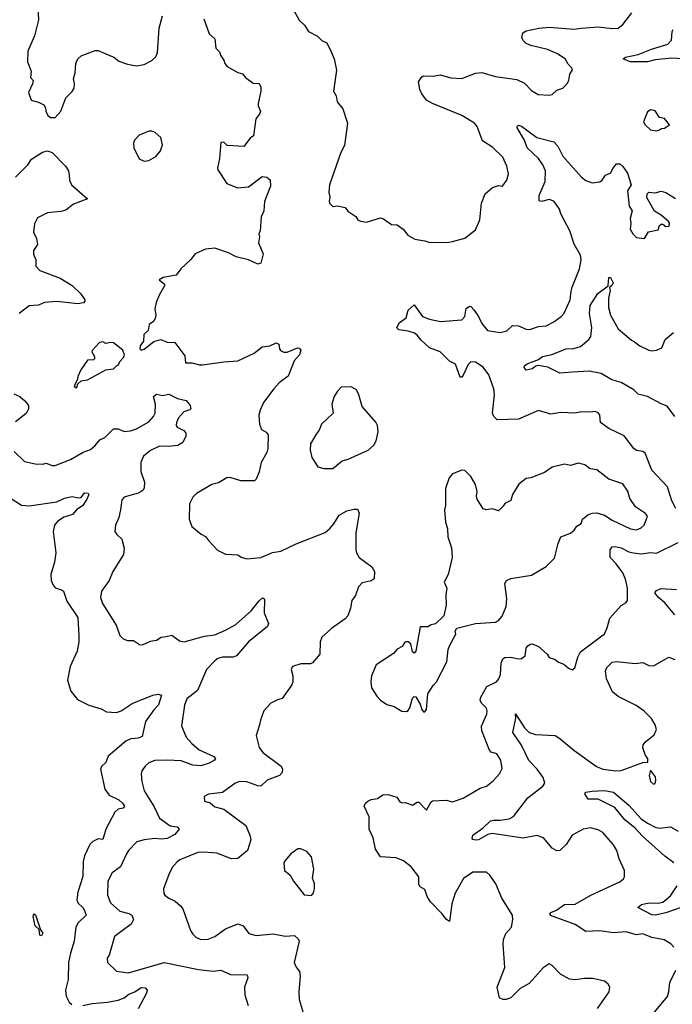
# Model space of a CAD drawing. Extents: x 2056909 to 2160450, y 827444 to 1016825.
# Tile 328 of 501: x 2075963 to 2080218, y 949413 to 955830. Entities that reach past the tile are written whole.
import ezdxf

# ---------------------------------------------------------------- set-up
doc = ezdxf.new("R2010")
doc.units = 0

msp = doc.modelspace()

# ---------------------------------------------------------------- linework, layer by layer
at = {"layer": '0CON10XD'}
for points in [[(2076082.5, 955915), (2076085, 955830), (2076060, 955725), (2076016.7, 955625), (2076013.3, 955555), (2076038.8, 955495), (2076033, 955453), (2076050, 955435), (2076047.7, 955412.3), (2076020, 955355), (2076037.5, 955305), (2076085, 955292.5), (2076120, 955275), (2076132.5, 955255), (2076133.3, 955235), (2076146.7, 955205), (2076165, 955192), (2076195, 955192), (2076232, 955235), (2076265, 955320), (2076305, 955361.2), (2076318, 955385), (2076320, 955415), (2076313.3, 955445), (2076324.5, 955484.5), (2076328.6, 955545), (2076342.5, 955575), (2076365, 955595.7), (2076455, 955629.4), (2076475, 955629.4), (2076525, 955608.8), (2076577.5, 955585), (2076610.5, 955560.5), (2076665, 955541.2), (2076725, 955530), (2076775, 955538), (2076825, 955563.8), (2076851.2, 955588.8), (2076862.5, 955615), (2076872.5, 955775), (2076894.5, 955855)], [(2077747.5, 955895), (2077785, 955827.5), (2077820, 955795), (2077845, 955753.3), (2077905, 955722), (2077933.8, 955695), (2077965, 955680), (2077995.6, 955615.6), (2078014.2, 955575), (2078028.8, 955501.2), (2078010, 955365), (2078026.7, 955335), (2078033.8, 955295), (2078069.5, 955249.5), (2078100, 955155), (2078080.5, 955009.5), (2078055.8, 954965), (2077982.5, 954755), (2077978, 954705), (2077986.2, 954675), (2077981.2, 954645), (2077985, 954632.5), (2078005, 954612.5), (2078035, 954617.5), (2078085, 954606.7), (2078101.7, 954581.7), (2078155, 954547.5), (2078167.5, 954525), (2078185, 954516.7), (2078225, 954510), (2078315, 954538.8), (2078335, 954533.3), (2078386.4, 954496.4), (2078425, 954493.3), (2078464.2, 954464.2), (2078493.3, 954425), (2078539.5, 954399.5), (2078605, 954390), (2078637.7, 954377.7)], [(2078637.7, 954377.7), (2078760.7, 954380.7), (2078785, 954383.8), (2078865, 954406.7), (2078935, 954460), (2078963.8, 954525), (2078974, 954635), (2078996.7, 954695), (2079045, 954737.5), (2079085, 954750), (2079110, 954745), (2079138.8, 954785), (2079149.2, 954825), (2079139.2, 954875), (2079112, 954935), (2079048.3, 954998.3), (2078980, 955040), (2078946, 955135), (2078928, 955155), (2078845.4, 955205.4), (2078653.4, 955283.4), (2078615.4, 955305.4), (2078585, 955346), (2078571.5, 955375), (2078562.5, 955425), (2078585, 955458.8), (2078595, 955463.8), (2078657.9, 955462.1), (2078705, 955471.4), (2078775, 955451.5), (2078845, 955446.4), (2078935, 955482.5), (2078976.9, 955486.9), (2079065, 955460.9), (2079205, 955440), (2079255, 955415.8), (2079299.7, 955369.7), (2079342.7, 955342.7), (2079415, 955338), (2079435, 955342), (2079465, 955370), (2079503.3, 955385), (2079535, 955416.7), (2079544.1, 955435.9), (2079548.8, 955475), (2079566.4, 955503.6), (2079563.3, 955515), (2079539.5, 955539.5), (2079520, 955575), (2079465, 955608.9), (2079405, 955635.5), (2079295, 955662.7), (2079265, 955675.7), (2079245.8, 955695), (2079237.5, 955715), (2079242.5, 955745), (2079265, 955757.5), (2079347.5, 955775), (2079415, 955781.8), (2079575, 955768.5), (2079623.3, 955775), (2079735, 955784.5), (2079825, 955771.9), (2079865, 955775.7), (2079895, 955798), (2079954.5, 955875.5)], [(2077163.8, 955835), (2077198.3, 955738.3), (2077236, 955705), (2077242, 955645), (2077265, 955620), (2077273.9, 955593.9), (2077295, 955567.5), (2077301.2, 955545), (2077315, 955526.2), (2077385, 955486.2), (2077415, 955477.5), (2077435, 955453.3), (2077485, 955417.5), (2077523.6, 955413.6), (2077535, 955390), (2077535.8, 955365), (2077518, 955285), (2077518.8, 955268.8), (2077533.3, 955235), (2077526.7, 955215), (2077503.3, 955185), (2077487, 955073), (2077465, 955057.5), (2077425, 955004), (2077315, 955010), (2077295, 955032.5), (2077275, 955030), (2077266.7, 954925), (2077253.3, 954865), (2077255, 954852.5), (2077313, 954763), (2077383.6, 954733.6), (2077455, 954741.2), (2077545, 954808.8), (2077573.9, 954803.9), (2077596.1, 954786.1), (2077599.2, 954745), (2077560, 954645), (2077553.8, 954585), (2077536.7, 954545), (2077530, 954455), (2077523.3, 954435), (2077526.7, 954415), (2077520, 954375), (2077550, 954305), (2077535.9, 954244.1), (2077515, 954236.2), (2077455.5, 954265.5), (2077374.3, 954284.3), (2077325, 954310), (2077235, 954342), (2077175, 954333.8), (2077107.5, 954305), (2077076.7, 954265), (2077012.9, 954207.1), (2076984.4, 954165.6), (2076899.3, 954150.7), (2076872.5, 954135), (2076906.8, 954106.8), (2076908, 954095), (2076872.9, 954035), (2076853.7, 953986.3), (2076844.2, 953945), (2076850.8, 953905), (2076847.3, 953882.7), (2076835, 953863.3), (2076806.4, 953843.6), (2076800, 953805), (2076772.3, 953777.7), (2076770, 953735), (2076748.8, 953705), (2076747.5, 953685), (2076755, 953677.5), (2076775, 953683.8), (2076837.7, 953732.3), (2076883.9, 953746.1), (2076925, 953728.8), (2076975, 953726.2), (2077039.7, 953639.7), (2077045, 953592.9), (2077085, 953594.2), (2077135, 953580), (2077155, 953580.6), (2077295, 953600.4), (2077385, 953606.2), (2077492.8, 953657.2), (2077545, 953698.1), (2077594.2, 953705.8), (2077635, 953723.8), (2077653.3, 953715), (2077656.7, 953685), (2077663.3, 953675), (2077685, 953663.3), (2077707.3, 953662.7), (2077775, 953691.2), (2077785, 953688.8), (2077795.6, 953675.6), (2077788, 953645), (2077753.1, 953606.9), (2077712.6, 953507.4), (2077655, 953464), (2077620, 953425), (2077552.5, 953335), (2077530, 953285), (2077522.3, 953252.3), (2077526.2, 953195), (2077539.5, 953159.5), (2077571.1, 953141.1), (2077582.2, 953125), (2077581.1, 953035), (2077575, 953010), (2077537.1, 952945), (2077525, 952882.5), (2077505, 952836.7), (2077495, 952825.8), (2077475.8, 952824.2), (2077405, 952824), (2077335, 952845.7), (2077314.5, 952845.5), (2077258.7, 952811.3), (2077215, 952802), (2077115, 952742), (2077092.4, 952717.6), (2077069.2, 952675), (2077067.5, 952575), (2077085, 952527.5), (2077147, 952477), (2077175, 952462.5), (2077193.3, 952435), (2077253.2, 952373.2), (2077305, 952347.5), (2077385, 952343.3), (2077406.4, 952326.4), (2077445, 952316.7), (2077535, 952324.5), (2077611.9, 952358.1), (2077665, 952366.5), (2077765, 952414.4), (2077955, 952487.8), (2077986.1, 952513.9), (2078010.8, 952545), (2078045, 952602), (2078095, 952630), (2078140.7, 952639.3), (2078165, 952640), (2078176.4, 952613.6), (2078154.3, 952485), (2078154, 952375), (2078158.8, 952355), (2078176.1, 952326.1), (2078258.8, 952265), (2078276.2, 952235), (2078273.6, 952186.4), (2078255, 952174), (2078195, 952160), (2078171.2, 952135), (2078151.7, 952078.3), (2078127.5, 952045), (2078120.8, 951995), (2078102.9, 951945), (2078084.2, 951925), (2077995, 951863.3), (2077931.9, 951805), (2077921.4, 951775), (2077920, 951695), (2077871.5, 951638.5), (2077858.3, 951631.7), (2077795, 951632.5), (2077741.2, 951615), (2077732, 951595), (2077743.8, 951555), (2077744.2, 951515), (2077737.5, 951495), (2077675, 951406), (2077645, 951398.1), (2077601.2, 951375), (2077555.8, 951325), (2077532.5, 951265), (2077527.1, 951235), (2077504, 951165), (2077525, 951086.7), (2077548, 951055), (2077667.5, 950965), (2077677.1, 950945), (2077674.3, 950925), (2077658, 950905), (2077575.5, 950874.5), (2077535, 950835.8), (2077515, 950836.9), (2077445, 950862.7), (2077395, 950864.4), (2077365, 950853.1), (2077285.5, 950794.5), (2077195, 950783.3), (2077165, 950767.5), (2077167, 950737), (2077205, 950726.7), (2077235, 950701.2), (2077294.1, 950684.1), (2077437.8, 950577.8), (2077464.3, 950515), (2077470, 950485), (2077447.5, 950415), (2077385, 950364.2), (2077345, 950361.2), (2077249.1, 950399.1), (2077162.5, 950405), (2077125, 950403.1), (2077006.7, 950355), (2076989.1, 950340.9), (2076958, 950305), (2076935, 950260), (2076901.4, 950165), (2076902.5, 950135), (2076908.8, 950125), (2076935, 950104), (2076976.2, 950085), (2077012, 950055), (2077025.8, 950035), (2077075.8, 949895), (2077090.9, 949870.9), (2077111.3, 949851.3), (2077145, 949835.8), (2077193, 949837), (2077235, 949854.3), (2077303.9, 949906.1), (2077385, 949938), (2077420, 949925), (2077457.5, 949875), (2077505, 949862.5), (2077615, 949873.3), (2077693.2, 949856.8), (2077755, 949861.4), (2077779.1, 949839.1), (2077785.7, 949825), (2077752.2, 949685), (2077765, 949656.2), (2077787.6, 949627.6), (2077791.4, 949595), (2077782.5, 949495), (2077786.2, 949445), (2077823.8, 949315)], [(2080285, 955575.4), (2080215, 955579.2), (2080105, 955568.3), (2080055, 955554.8), (2079943.7, 955556.3), (2079897.5, 955575), (2079912.5, 955585), (2079995, 955602.5), (2080081.8, 955638.3), (2080188.2, 955671.8), (2080213, 955697), (2080216.8, 955753.2), (2080223.7, 955766.3)], [(2080115, 955106.7), (2080135, 955112.5), (2080148.3, 955121.7), (2080167, 955123), (2080200, 955145), (2080166.1, 955186.1), (2080135, 955192.5), (2080105, 955236.7), (2080078.3, 955241.7), (2080055, 955230), (2080030, 955165), (2080041.2, 955145), (2080075, 955112), (2080115, 955106.7)], [(2076775, 954908.8), (2076805, 954912), (2076851.7, 954938.3), (2076881.2, 954975), (2076893.8, 955015), (2076882.3, 955062.3), (2076845.8, 955095.8), (2076825, 955104.2), (2076805, 955104.2), (2076742.4, 955077.6), (2076712, 955045), (2076704.2, 955025), (2076708, 954995), (2076743, 954923), (2076775, 954908.8)], [(2080240.8, 952645), (2080215.6, 952695), (2080185.8, 952785), (2080083.8, 952895), (2080040, 953005), (2080026.2, 953016.2), (2079985, 953022.5), (2079968, 953035), (2079905, 953119.2), (2079803.3, 953166.7), (2079749.4, 953205), (2079745.3, 953255.3), (2079735, 953268.1), (2079715, 953277.8), (2079685, 953272.5), (2079625, 953274.4), (2079583.4, 953266.6), (2079490.9, 953270.9), (2079425, 953260), (2079345, 953284.2), (2079215, 953227.3), (2079075, 953222.5), (2079054.2, 953244.2), (2079045.8, 953265), (2079058.2, 953385), (2079054.5, 953425), (2079022.7, 953515), (2078985, 953565.5), (2078935, 953598.1), (2078905, 953600.8), (2078886.6, 953583.4), (2078855, 953513.3), (2078845, 953501.2), (2078835, 953500), (2078804.2, 953585), (2078764.7, 953604.7), (2078703.8, 953665), (2078635, 953690.8), (2078581.3, 953741.3), (2078554.2, 953775), (2078536.3, 953786.3), (2078495, 953801.1), (2078435, 953810), (2078421.7, 953821.7), (2078438, 953855), (2078482.9, 953887.1), (2078495, 953936.7), (2078535, 953972.5), (2078588.8, 953895), (2078635, 953877.8), (2078705.7, 953864.3), (2078845, 953874.3), (2078864.3, 953895.7), (2078875, 953948), (2078895, 953964.2), (2078905, 953960.8), (2078925, 953937.5), (2078954.4, 953895), (2078975, 953850), (2079014, 953805), (2079095, 953790.6), (2079138.2, 953801.8), (2079175, 953837.5), (2079215, 953834.3), (2079265, 953814.3), (2079289.1, 953810.9), (2079345, 953830), (2079395, 953836), (2079445, 953860.8), (2079493.8, 953895), (2079513.2, 953916.8), (2079551.2, 954005), (2079559.4, 954060.6), (2079564, 954086), (2079612.8, 954207.2), (2079624.4, 954265), (2079619.5, 954295), (2079578, 954368), (2079549.6, 954455), (2079491.1, 954565), (2079483.3, 954595), (2079455, 954636), (2079445, 954646.9), (2079415, 954657.5), (2079365, 954646), (2079350.5, 954650.5), (2079348.9, 954685), (2079390, 954775), (2079390.5, 954845), (2079373.8, 954883.8), (2079346.5, 954925), (2079272.2, 954995), (2079254.3, 955045), (2079205.7, 955125), (2079206.2, 955135), (2079215, 955142), (2079235, 955136.5), (2079335, 955063.5), (2079445, 955033.8), (2079470.8, 955005), (2079505, 954941.4), (2079553.9, 954883.9), (2079625, 954804), (2079655, 954783.3), (2079696.4, 954766.4), (2079745, 954773.8), (2079760, 954785), (2079783.1, 954816.9), (2079816.9, 954833.1), (2079829.1, 954860.9), (2079855, 954890), (2079875, 954891.2), (2079895, 954873.3), (2079925, 954830), (2079948.8, 954755), (2079926.2, 954715), (2079936.2, 954615), (2079956.7, 954585), (2079942, 954535), (2079947.5, 954505), (2079944, 954465), (2079960, 954435), (2079985, 954410), (2080036.7, 954403.3), (2080061.7, 954448.3), (2080125, 954460), (2080135, 954490), (2080145, 954497.5), (2080155, 954497.5), (2080175, 954482.5), (2080197.5, 954485), (2080200, 954505), (2080193.3, 954515), (2080145, 954556.7), (2080102.3, 954582.3), (2080050.7, 954670.7), (2080053.3, 954695), (2080065, 954706.7), (2080105, 954701.2), (2080145, 954713.3), (2080175, 954703.3), (2080238.8, 954665)], [(2075936.8, 954803.2), (2076015.3, 954884.7), (2076039.5, 954920.5), (2076112.2, 954967.8), (2076144, 954976), (2076175, 954964.2), (2076262.1, 954875), (2076281.5, 954845), (2076286.5, 954816.5), (2076287.5, 954785), (2076300, 954755), (2076406.2, 954663.8), (2076315, 954628.8), (2076265, 954588.9), (2076230.7, 954579.3), (2076145, 954571.4), (2076080, 954540), (2076059.5, 954500.5), (2076052.5, 954445), (2076071.8, 954405), (2076080, 954365), (2076053.4, 954326.6), (2076052.3, 954302.3), (2076068.8, 954265), (2076068.8, 954225), (2076094.2, 954195), (2076226, 954146), (2076305, 954096.9), (2076358.8, 954045), (2076387.5, 954005), (2076387.5, 953995), (2076380, 953985), (2076342.3, 953977.7), (2076205, 953994), (2076125, 953986.7), (2076085, 953970), (2076024.5, 953965.5), (2075958.8, 953915)], [(2080234.4, 953245), (2080185, 953311.9), (2080145, 953325.8), (2080055, 953374.6), (2079995, 953390.8), (2079967.7, 953417.7), (2079885, 953466.2), (2079823.4, 953483.4), (2079755, 953523.6), (2079675, 953540), (2079567.2, 953532.8), (2079485.6, 953525.6), (2079405.3, 953565.3), (2079344.2, 953575.8), (2079327.7, 953572.3), (2079305, 953554.2), (2079265, 953546.2), (2079252.9, 953562.9), (2079254.2, 953575), (2079272.4, 953587.6), (2079345, 953616), (2079372.5, 953635), (2079431.5, 953648.5), (2079525, 953684.5), (2079575, 953688.1), (2079618.7, 953701.3), (2079674.2, 953745), (2079685.6, 953765), (2079693.5, 953825), (2079678.5, 953915), (2079681.9, 953968.1), (2079733.3, 954045), (2079800, 954095), (2079805, 954150), (2079815, 954150), (2079831.2, 954115), (2079825, 954100), (2079807.5, 954085), (2079812, 954065), (2079801.4, 954015), (2079802.9, 953955), (2079814.2, 953904.2), (2079865, 953816), (2079950.9, 953740.9), (2079970.6, 953730.6), (2080006.7, 953705), (2080065, 953677.5), (2080085, 953672.5), (2080114.2, 953675.8), (2080148.7, 953691.3), (2080172, 953745), (2080225, 953790.8)], [(2076335, 953432.5), (2076342.5, 953457.5), (2076363, 953477), (2076405, 953483.8), (2076525, 953548.8), (2076575, 953553.8), (2076593.3, 953575), (2076608.3, 953581.7), (2076616.4, 953603.6), (2076640.7, 953629.3), (2076646.2, 953645), (2076635, 953677.5), (2076575, 953723.8), (2076555, 953726.7), (2076525, 953720), (2076505, 953730), (2076484.2, 953725.8), (2076436.2, 953675), (2076434.2, 953665), (2076450, 953635), (2076450.5, 953619.5), (2076445, 953614.3), (2076405, 953611.2), (2076361.7, 953548.3), (2076342.5, 953505), (2076340, 953485), (2076317.5, 953445), (2076325, 953432.5), (2076335, 953432.5)], [(2078005, 952904.3), (2078065, 952954.2), (2078105, 952965.8), (2078234.2, 953025.8), (2078272.7, 953057.3), (2078287.5, 953085), (2078299.2, 953145), (2078295.9, 953185.9), (2078285, 953207.5), (2078195, 953310), (2078174, 953385), (2078158.1, 953418.1), (2078125, 953436.7), (2078060, 953435), (2078035, 953410), (2078013.8, 953375), (2077998.8, 953325), (2078006.2, 953265), (2077931.2, 953195), (2077916.2, 953155), (2077895, 953130), (2077860, 953065), (2077856, 953025), (2077867.7, 952977.7), (2077905.8, 952915.8), (2077945, 952905.8), (2078005, 952904.3)], [(2075925, 953391.2), (2075965, 953374), (2075996.6, 953346.6), (2076020, 953315), (2076020.8, 953295), (2076005.7, 953264.3), (2075935, 953208.6)], [(2075926.7, 953015), (2075995, 952951.2), (2076065, 952935.8), (2076115, 952934.3), (2076135, 952940), (2076175, 952924.2), (2076195, 952925.8), (2076295.5, 952964.5), (2076377.5, 953012.5), (2076425, 953030), (2076455.9, 953054.1), (2076485, 953093.1), (2076517.5, 953107.5), (2076575, 953163.1), (2076605, 953164.4), (2076645, 953145.8), (2076685, 953150.5), (2076725.3, 953164.7), (2076805, 953210), (2076836.2, 953243.8), (2076846.2, 953265), (2076849.6, 953325), (2076835.6, 953374.4), (2076855, 953389.4), (2076895, 953381.4), (2076935, 953389.2), (2076992.2, 953362.2), (2077048.6, 953348.6), (2077075, 953316.7), (2077078, 953295), (2077073.3, 953286.7), (2077034, 953275), (2076998.6, 953235), (2076985.7, 953205), (2076984.4, 953185), (2076990, 953175), (2077033, 953153), (2077045.8, 953135.8), (2077046, 953115), (2077027.5, 953075), (2076995, 953055.6), (2076932.1, 953047.9), (2076875, 953051.2), (2076816.7, 953023.3), (2076770, 952985), (2076752.5, 952945), (2076753.8, 952885), (2076776.8, 952816.8), (2076775, 952780), (2076768, 952765), (2076742.3, 952747.7), (2076645, 952719.2), (2076628.9, 952701.1), (2076621.4, 952635), (2076609.2, 952585), (2076588.1, 952535), (2076584.3, 952495), (2076595.8, 952475.8), (2076628.8, 952445), (2076644.2, 952385), (2076639.4, 952345), (2076570, 952235), (2076547.1, 952175), (2076497.5, 952105), (2076489.4, 952065), (2076502.9, 952025), (2076592, 951885), (2076615, 951817.5), (2076637.5, 951795), (2076665, 951783.8), (2076705, 951783.3), (2076745, 951757.5), (2076763, 951757), (2076815, 951780), (2076855, 951786.2), (2076885, 951806.2), (2076919.2, 951810.8), (2076955, 951819.2), (2077005, 951782), (2077035, 951775.7), (2077167, 951813), (2077235, 951821.5), (2077305, 951851.2), (2077371.3, 951888.7), (2077473.3, 951976.7), (2077525, 952043.8), (2077545, 952060), (2077555, 952060), (2077559.3, 952049.3), (2077557.8, 951965), (2077586, 951895), (2077578, 951875), (2077455.7, 951775), (2077375.7, 951684.3), (2077355, 951675.8), (2077285, 951675.5), (2077255, 951666.2), (2077235, 951651.5), (2077180.5, 951595), (2077121.9, 951458.1), (2077052.9, 951405), (2077037.6, 951362.4), (2077017.3, 951227.3), (2077048.1, 951155), (2077085, 951113.1), (2077132.8, 951072.8), (2077228.3, 951028.3), (2077240, 951015), (2077233.3, 951005), (2077197.5, 950985), (2077145, 950967.8), (2077091.7, 950971.7), (2077015, 951000.4), (2076925, 951004.6), (2076845, 951001.5), (2076805, 950988.1), (2076781.4, 950965), (2076760, 950935), (2076754.3, 950915), (2076758.6, 950865), (2076775.6, 950805), (2076839.8, 950699.8), (2076875, 950627.1), (2076945, 950575.5), (2076989.1, 950569.1), (2077003.1, 950555), (2076975, 950519.5), (2076925, 950494.6), (2076885, 950489.5), (2076845, 950494.2), (2076774, 950486), (2076727.3, 950472.7), (2076673.1, 950415), (2076658.9, 950395), (2076621.3, 950308.7), (2076565, 950270), (2076538.9, 950215), (2076536.7, 950125), (2076554.4, 950075), (2076615, 950020.8), (2076675, 950005.6), (2076693.8, 949995), (2076704.2, 949965), (2076689.2, 949935), (2076581.9, 949855), (2076545.6, 949734.4), (2076533.8, 949715), (2076536.7, 949685), (2076595, 949629.2), (2076672.1, 949617.9), (2076905.5, 949685.5), (2077129.1, 949640.9), (2077225, 949629.1), (2077275, 949635.7), (2077338.3, 949608.3), (2077446.2, 949605), (2077450.8, 949585), (2077428, 949525), (2077430.8, 949475), (2077452.5, 949405)], [(2078595, 951318.8), (2078605, 951320), (2078615.7, 951335), (2078625, 951437.5), (2078658.3, 951491.7), (2078681.2, 951515), (2078748.8, 951645), (2078757.5, 951725), (2078765, 951750), (2078806.7, 951825), (2078802.5, 951845), (2078812.5, 951865), (2078935, 951895.6), (2079064.3, 951904.3), (2079084.2, 951915), (2079107.6, 951942.4), (2079135.6, 952005), (2079140, 952055), (2079126, 952155), (2079136.2, 952175), (2079165, 952188.8), (2079300.9, 952209.1), (2079395, 952266.7), (2079449.5, 952320.5), (2079473, 952417), (2079490.9, 952459.1), (2079555, 952484.4), (2079577.4, 952502.6), (2079595, 952529.2), (2079623.9, 952546.1), (2079633.3, 952575), (2079667.4, 952602.6), (2079695, 952614.4), (2079725, 952615.6), (2079775, 952601.9), (2079825, 952568.5), (2079945, 952511.1), (2079985, 952505.7), (2080015, 952518), (2080033.8, 952535), (2080056.2, 952595), (2080043, 952613), (2079977.5, 952655), (2079940.7, 952710.7), (2079927.2, 952757.2), (2079896.2, 952805), (2079803.3, 952835), (2079725.6, 952895.6), (2079682.6, 952902.6), (2079648.1, 952928.1), (2079605, 952940.8), (2079555, 952924), (2079515, 952933.8), (2079435, 952914.2), (2079385, 952880), (2079295, 952844), (2079265, 952840), (2079217.7, 952802.3), (2079176.7, 952735), (2079165, 952697.5), (2079125, 952677.5), (2079115, 952660), (2079085, 952630), (2079045, 952642.5), (2079005, 952636.7), (2078985, 952642.5), (2078946.1, 952706.1), (2078941.2, 952725), (2078945.9, 952755.9), (2078935, 952800), (2078905, 952852.5), (2078865, 952893.3), (2078845, 952893.8), (2078785, 952870), (2078762.5, 952845), (2078740, 952775), (2078740, 952665), (2078732.5, 952635), (2078738.8, 952555), (2078753.3, 952515), (2078755, 952460), (2078777.7, 952387.7), (2078782.5, 952325), (2078756.2, 952215), (2078730.8, 952165), (2078748, 952125), (2078742, 952085), (2078743.8, 952015), (2078727.5, 951945), (2078675, 951892.5), (2078645, 951886.7), (2078625, 951873.3), (2078575, 951873.3), (2078546, 951715), (2078535, 951702.5), (2078525, 951710), (2078512.1, 951762.1), (2078495, 951776), (2078485, 951776.2), (2078475, 951773.3), (2078456.7, 951745), (2078425, 951728.8), (2078400, 951700), (2078288, 951625), (2078257, 951553), (2078252, 951515), (2078256.7, 951475), (2078291.2, 951421.2), (2078315.9, 951395.9), (2078357.3, 951367.3), (2078405, 951354), (2078455, 951323.1), (2078485, 951322.2), (2078495, 951329.2), (2078505.7, 951345), (2078525, 951407.5), (2078535, 951420), (2078545, 951416.7), (2078575, 951370), (2078585, 951333.8), (2078595, 951318.8)], [(2075865, 952738.6), (2075975, 952666.9), (2076025, 952662.1), (2076205, 952687.5), (2076255, 952712.5), (2076305, 952723.8), (2076345, 952714.4), (2076362.9, 952717.1), (2076385, 952745.7), (2076410, 952745), (2076413.3, 952735), (2076400, 952705), (2076373.8, 952665), (2076334.5, 952635.5), (2076308, 952605), (2076251.1, 952588.9), (2076209.1, 952560.9), (2076190.5, 952535), (2076181.5, 952495), (2076197.8, 952355), (2076190, 952295), (2076167.1, 952215), (2076168.9, 952175), (2076180.6, 952145), (2076195, 952127.5), (2076235.6, 952115.6), (2076248.8, 952105), (2076270.1, 952040.1), (2076341.8, 951935), (2076348.4, 951815), (2076349.6, 951775), (2076338.7, 951715), (2076293.3, 951615), (2076275.6, 951525), (2076297.5, 951455), (2076339.7, 951399.7), (2076415, 951362), (2076495, 951340), (2076530, 951320), (2076595, 951314.4), (2076625, 951325.6), (2076697.1, 951372.9), (2076831.7, 951428.3), (2076865, 951434.2), (2076887.5, 951427.5), (2076868.5, 951365), (2076837.4, 951332.6), (2076782.6, 951257.4), (2076760.8, 951159.2), (2076735, 951147.1), (2076686.9, 951143.1), (2076655, 951127.5), (2076539.5, 951030.5), (2076525, 950990), (2076496.9, 950963.1), (2076490.8, 950945), (2076519.2, 950815), (2076547.2, 950777.2), (2076610, 950745), (2076634.2, 950725), (2076645.8, 950704.2), (2076638.6, 950691.4), (2076605, 950684.5), (2076583.1, 950665), (2076524.6, 950555), (2076505, 950487.5), (2076475, 950490.8), (2076440, 950475), (2076421.4, 950455), (2076385, 950380), (2076377.1, 950345), (2076374.7, 950245.3), (2076343.1, 950145), (2076336.2, 950095), (2076341.5, 950075), (2076374.4, 950045), (2076386.7, 950025), (2076395.7, 949995), (2076344.5, 949945), (2076329.6, 949915), (2076318.5, 949825), (2076293.6, 949746.4), (2076281.8, 949685), (2076278.9, 949575), (2076262.7, 949505), (2076266.9, 949466.9), (2076285, 949428), (2076303.1, 949413.1)], [(2079851.4, 952285), (2079812.9, 952325), (2079813.3, 952375), (2079826.7, 952395), (2079845, 952397.3), (2079885, 952388.7), (2079935, 952362.8), (2079965, 952356.2), (2080015, 952350), (2080075, 952357.9), (2080115, 952354.5), (2080255, 952424)], [(2079730, 949385), (2079806.2, 949495), (2079810, 949525), (2079800, 949545), (2079775, 949563.3), (2079700.7, 949580.7), (2079645, 949582), (2079585, 949572.9), (2079547.9, 949577.9), (2079488.7, 949608.7), (2079435, 949666.7), (2079415, 949676.7), (2079375, 949650), (2079285, 949550), (2079225, 949516.2), (2079165, 949456), (2079135, 949443.8), (2079114.2, 949444.2), (2079094.3, 949454.3), (2079088.8, 949465), (2079075.8, 949525), (2079125.8, 949654.2), (2079115.2, 949805), (2079117.4, 949835), (2079131.8, 949875), (2079170, 949915), (2079178.5, 949965), (2079175.6, 949995), (2079105.6, 950105), (2079067.6, 950197.6), (2079027.5, 950255), (2079005.6, 950275.6), (2078917.5, 950275), (2078856.6, 950233.4), (2078802, 950138), (2078781.5, 950068.5), (2078765, 949952.5), (2078745, 949966.7), (2078716.2, 950005), (2078642.1, 950082.1), (2078620, 950115), (2078605, 950162.5), (2078575, 950180), (2078566, 950195), (2078564.5, 950245), (2078515, 950309.2), (2078465, 950347.5), (2078418.3, 950368.3), (2078315, 950373.8), (2078283.4, 950423.4), (2078267.5, 950497.5), (2078240.8, 950555), (2078242.5, 950635), (2078210, 950705), (2078216.7, 950725), (2078233, 950737), (2078255, 950748), (2078295, 950753.8), (2078331.2, 950778.8), (2078365, 950781.2), (2078422.3, 950762.3), (2078442.3, 950732.3), (2078455, 950726.7), (2078478.3, 950728.3), (2078525, 950711.2), (2078555, 950730), (2078565, 950730), (2078615, 950677.5), (2078645, 950732.5), (2078655, 950740), (2078743.6, 950743.6), (2078785, 950733.8), (2078855, 950756.7), (2078965, 950822.5), (2079005.8, 950834.2), (2079050.9, 950869.1), (2079091.2, 950915), (2079109.5, 950950.5), (2079100.8, 951005), (2079073.3, 951045), (2079037.3, 951057.3), (2079025, 951068.8), (2078975.8, 951195.8), (2078974.2, 951225), (2079008.5, 951305), (2079011.5, 951325), (2079006.1, 951343.9), (2078974.3, 951375), (2078965.8, 951395), (2078968.6, 951415), (2079009.4, 951485), (2079072, 951515), (2079086.9, 951535), (2079097.2, 951562.8), (2079103, 951637), (2079112.9, 951665), (2079126.8, 951673.2), (2079165, 951675.7), (2079215, 951664.2), (2079235, 951666), (2079259.2, 951685), (2079266, 951735), (2079275, 951750), (2079290.5, 951759.5), (2079305, 951762), (2079346.2, 951745), (2079401.2, 951695), (2079415, 951673.3), (2079455, 951660), (2079475, 951642.5), (2079510.7, 951630.7), (2079540, 951605), (2079565, 951592.5), (2079583, 951607), (2079602, 951675), (2079618.7, 951711.3), (2079775, 951828.8), (2079794.1, 951865.9), (2079811.2, 951928.8), (2079885, 952012.5), (2079915, 952030), (2079925.9, 952044.1), (2079925.5, 952125.5), (2079913.6, 952185), (2079894.5, 952225), (2079851.4, 952285)], [(2080235, 951951.2), (2080169.6, 952029.6), (2080127.5, 952065), (2080104.4, 952095.6), (2080115, 952110), (2080145, 952122.5), (2080245, 952117.5)], [(2080227.1, 949785), (2080208.3, 949808.3), (2080165, 949834.2), (2080085, 949847.8), (2080025, 949873.1), (2079985, 949865.8), (2079915, 949885.6), (2079835, 949878.9), (2079745, 949891.5), (2079655, 949888.1), (2079585, 949932.5), (2079423.1, 949993.1), (2079420, 950005), (2079425, 950011.2), (2079462.7, 950027.3), (2079515, 950063.8), (2079585, 950065.7), (2079686.2, 950123.8), (2079875, 950210.8), (2079899.7, 950230.3), (2079906.2, 950245), (2079906, 950285), (2079872.4, 950362.4), (2079856.9, 950415), (2079835, 950452), (2079765, 950534), (2079735, 950550.8), (2079685, 950562.5), (2079635.7, 950554.3), (2079565, 950516), (2079525, 950454), (2079485, 950416.7), (2079465, 950413.8), (2079435, 950430), (2079378.8, 950498.8), (2079335, 950514), (2079245, 950496.9), (2079043.7, 950526.3), (2079015, 950520.9), (2078955, 950485.4), (2078935, 950482.2), (2078917.3, 950487.3), (2078912, 950495), (2078917.1, 950515), (2078985, 950563.1), (2079032, 950608), (2079055, 950614), (2079093.2, 950613.2), (2079155, 950622.7), (2079182.4, 950637.6), (2079275, 950760), (2079373.8, 950835), (2079385.8, 950855), (2079375, 950891.2), (2079336.7, 950945), (2079283.2, 951003.2), (2079235, 951102.2), (2079178.5, 951185), (2079198, 951278), (2079195, 951306), (2079255, 951215.7), (2079285.4, 951185.4), (2079325, 951172.2), (2079454.3, 951164.3), (2079485, 951146), (2079575, 951069.2), (2079723.8, 950963.8), (2079765, 950945.7), (2079850, 950935), (2079885, 950937.8), (2080025, 950990), (2080058.3, 950991.7), (2080057.5, 951015), (2080043.8, 951033.8), (2080026.7, 951085), (2080028.8, 951105), (2080044.3, 951125.7), (2080100.3, 951169.7), (2080115.7, 951205), (2080106.7, 951235), (2080081.1, 951275), (2080035, 951323.5), (2079981.3, 951361.3), (2079865, 951420), (2079828.9, 951448.9), (2079788.9, 951535), (2079783.3, 951586.7), (2079790.9, 951609.1), (2079825, 951642.5), (2079855, 951648.2), (2079975, 951634.5), (2080025, 951640), (2080065, 951621.9), (2080095, 951620), (2080195, 951676.7), (2080235, 951660)], [(2080095, 950847.5), (2080105, 950852.5), (2080111.2, 950875), (2080108.8, 950895), (2080075, 950940), (2080067.5, 950905), (2080076.1, 950866.1), (2080095, 950847.5)], [(2080228.7, 950335), (2080168.6, 950378.6), (2080020.3, 950510.3), (2079975, 950562.1), (2079907.4, 950615), (2079842.2, 950695), (2079735, 950750), (2079670.3, 950750.3), (2079647.5, 950785), (2079654, 950795), (2079695, 950803.2), (2079775, 950807.4), (2079835, 950795.3), (2079935, 950710.6), (2080015, 950622.6), (2080055, 950593.1), (2080105, 950568.7), (2080135, 950561.5), (2080205, 950569.4), (2080255, 950541.9)], [(2077865, 950123.3), (2077879.5, 950140.5), (2077886.2, 950165), (2077885, 950200), (2077871.2, 950235), (2077881.2, 950295), (2077866.2, 950375), (2077835, 950410), (2077795, 950426.7), (2077776.4, 950426.4), (2077731.2, 950395), (2077691.7, 950348.3), (2077686.1, 950333.9), (2077690, 950285), (2077726.2, 950255), (2077748.8, 950215), (2077817, 950127), (2077865, 950123.3)], [(2080274.6, 950044.6), (2080175, 950009.1), (2080105, 949993.7), (2080085, 949996.1), (2079993.3, 950045), (2080017.1, 950062.9), (2080065, 950073.9), (2080125, 950072.3), (2080155, 950079.6), (2080205, 950119.2), (2080250, 950185)], [(2076105, 949860), (2076094.5, 949864.5), (2076090.7, 949900.7), (2076064.4, 949925), (2076051.1, 949985), (2076055, 950003.3), (2076065.4, 949995.4), (2076098.3, 949898.3), (2076115, 949877.5), (2076105, 949860)], [(2080038, 949285), (2080185.6, 949465), (2080195.6, 949495), (2080201.9, 949555), (2080240.8, 949635)], [(2076375.6, 949405.6), (2076435, 949419.4), (2076535, 949426.2), (2076605, 949439.6), (2076645, 949454.5), (2076675, 949478.7), (2076714.7, 949495.3), (2076755, 949521.8), (2076780.7, 949520.7), (2076793.3, 949505), (2076790, 949485), (2076735.4, 949384.6)]]:
    msp.add_lwpolyline(points, dxfattribs=at)

doc.saveas('drawing.dxf')
